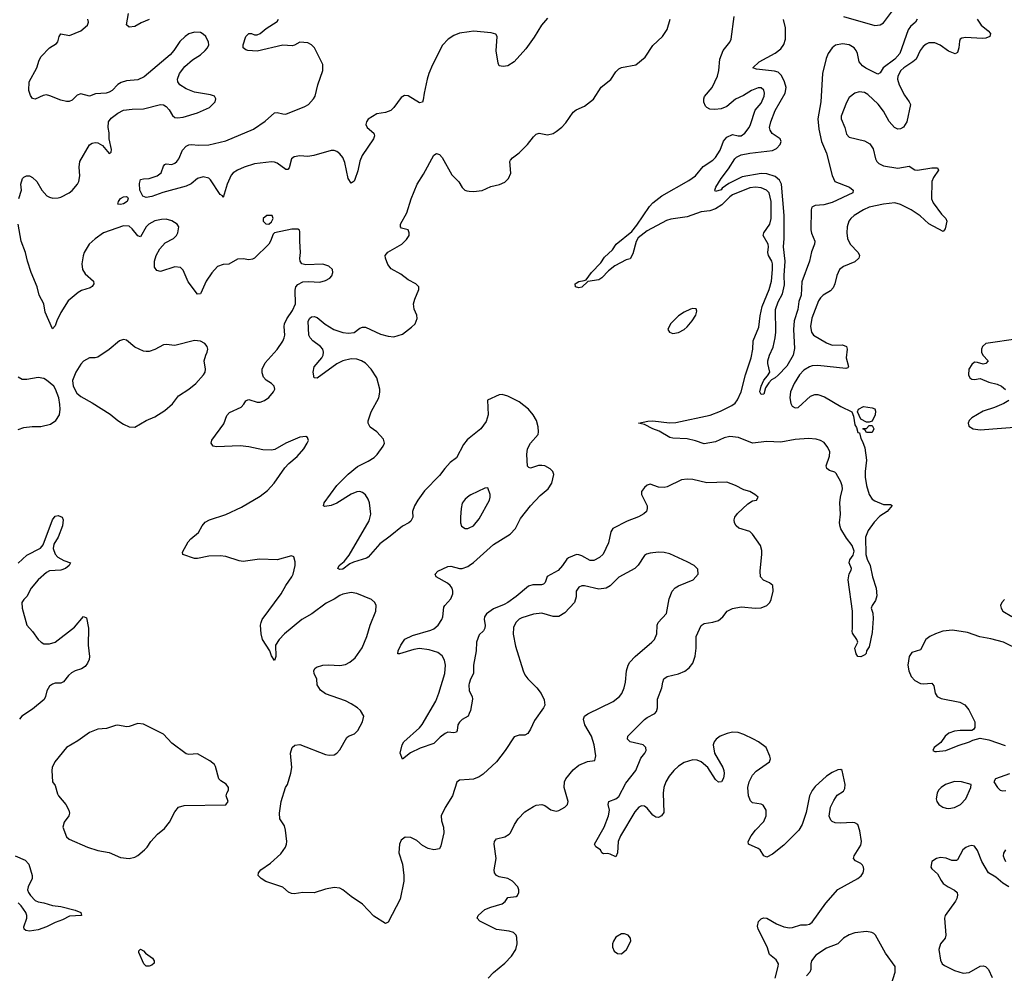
# Model space of a CAD drawing. Header units: inches. Extents: x 1449094 to 1618372, y 389908 to 534307.
# Tile 416 of 494: x 1596840 to 1603759, y 471923 to 478627. Entities that reach past the tile are written whole.
import ezdxf

# ---------------------------------------------------------------- set-up
doc = ezdxf.new("R2010")
doc.units = ezdxf.units.IN
doc.header["$MEASUREMENT"] = 0
doc.layers.add('B5497', color=7, linetype='Continuous')
doc.layers.add('B6407', color=7, linetype='Continuous')

msp = doc.modelspace()

# ---------------------------------------------------------------- linework, layer by layer
at = {"layer": 'B5497', "color": 5}
for points, elevation in [([(1597750, 478629.8), (1597694, 478606), (1597650, 478578.9), (1597610, 478574.5), (1597591.8, 478591.8), (1597604.2, 478670)], 520), ([(1596835.1, 477370), (1596852.7, 477430), (1596849, 477470), (1596861.2, 477510), (1596870, 477521), (1596889.3, 477530.7), (1596910, 477530.7), (1596930, 477519.1), (1596960.5, 477490), (1596995.8, 477430), (1597030.2, 477390.2), (1597050, 477378.7), (1597072.8, 477372.8), (1597110, 477374), (1597130, 477380.2), (1597187.3, 477410), (1597210, 477427.2), (1597246.6, 477470), (1597255.4, 477490), (1597263.1, 477530), (1597259.1, 477590), (1597263, 477630), (1597331.6, 477748.4), (1597350, 477759.1), (1597370, 477764), (1597390, 477762.8), (1597423, 477743), (1597470, 477687.7), (1597483.1, 477696.9), (1597484.7, 477715.3), (1597469.4, 477789.4), (1597469, 477831), (1597462, 477870), (1597465.1, 477910), (1597483.8, 477936.2), (1597529, 477970), (1597570, 477990.4), (1597630, 477998.4), (1597710, 478001.6), (1597830, 478030.6), (1597850, 478027.7), (1597870, 478017.3), (1597890, 477994.8), (1597913.7, 477953.7), (1597930, 477940.5), (1597950, 477936.4), (1597990, 477943.1), (1598090, 477973.4), (1598173.2, 478010), (1598214, 478050), (1598219, 478070), (1598208.7, 478090), (1598180.1, 478100.1), (1598070, 478118), (1598010, 478141.3), (1597966.6, 478170), (1597951.8, 478190), (1597949.6, 478210), (1597963.6, 478250), (1598001.4, 478298.6), (1598054.8, 478345.2), (1598110, 478380.9), (1598144.2, 478410), (1598160.5, 478430), (1598169.6, 478450), (1598167.3, 478470), (1598149.3, 478510), (1598130, 478526.6), (1598110, 478536.2), (1598070, 478540.5), (1598030, 478527.6), (1598003, 478510), (1597966, 478474), (1597923.8, 478410), (1597898.5, 478381.5), (1597714.1, 478225.9), (1597670, 478205.1), (1597590, 478196.9), (1597553.9, 478186.1), (1597529.3, 478170.7), (1597490.2, 478129.8), (1597470, 478116.9), (1597448.8, 478111.2), (1597373.4, 478106.6), (1597330.4, 478089.6), (1597270, 478106), (1597244.2, 478095.8), (1597210, 478062.7), (1597188, 478052), (1597170, 478051.8), (1597130, 478061.3), (1597053, 478093), (1597030, 478098.3), (1597004.7, 478095.3), (1596950, 478069.4), (1596930, 478072.7), (1596915.4, 478095.4), (1596904.7, 478130), (1596907.4, 478190), (1596960.4, 478290), (1596976.9, 478343.1), (1596991, 478369), (1597050.9, 478429.1), (1597099.6, 478460.4), (1597107.8, 478472.2), (1597118.3, 478510), (1597130, 478528.2), (1597190, 478517.4), (1597269.3, 478550), (1597317.6, 478590), (1597323.6, 478610), (1597318.4, 478630)], 540), ([(1600000, 478543), (1599930, 478533), (1599890, 478516.9), (1599850.2, 478489.8), (1599812.5, 478447.5), (1599742, 478310), (1599715.8, 478250), (1599704.4, 478210), (1599681.6, 478110), (1599676.7, 478063.3), (1599670, 478048.7), (1599650, 478042.7), (1599571.4, 478091.4), (1599545.5, 478094.5), (1599519.9, 478080.1), (1599468.4, 478010), (1599447.7, 477990), (1599410, 477974.3), (1599350, 477965.6), (1599290, 477929.2), (1599278, 477910), (1599273.4, 477890), (1599281.6, 477870), (1599328.2, 477830), (1599334.4, 477810), (1599326.4, 477790), (1599247.1, 477672.9), (1599230, 477632.3), (1599216.1, 477563.9), (1599195.6, 477504.4), (1599190, 477492), (1599170, 477478), (1599148.1, 477510), (1599124.2, 477624.2), (1599110, 477657.4), (1599090, 477683.5), (1599070, 477699.6), (1599050, 477707.8), (1599030, 477708), (1598908.4, 477671.6), (1598866.3, 477666.3), (1598809.7, 477669.7), (1598770, 477663.5), (1598750, 477649.5), (1598733.7, 477586.3), (1598724.9, 477575.1), (1598710, 477573.7), (1598650, 477617.8), (1598630, 477626.6), (1598610, 477628.7), (1598490, 477613.8), (1598416.9, 477590), (1598370, 477569), (1598341.3, 477550), (1598326.3, 477533.7), (1598297.5, 477470), (1598270, 477378), (1598265.2, 477390), (1598250, 477398.4), (1598182.4, 477502.4), (1598170, 477514), (1598130, 477522.5), (1598090, 477511.8), (1598046.1, 477473.9), (1598010, 477457.6), (1597846.8, 477413.2), (1597770, 477384.3), (1597730, 477376.8), (1597706.5, 477386.5), (1597685.3, 477430), (1597683.4, 477476.6), (1597690, 477503), (1597710, 477508.9), (1597750, 477511.4), (1597807, 477530), (1597834, 477550), (1597850, 477597.3), (1597860.9, 477610), (1597870, 477614.9), (1597910, 477610.4), (1597930, 477618.4), (1597944.5, 477630), (1597958.4, 477650), (1597983.5, 477710), (1598010, 477739), (1598030, 477748), (1598050, 477750.2), (1598095.2, 477744.8), (1598170, 477746.9), (1598290, 477776.3), (1598483.3, 477856.7), (1598565.1, 477914.9), (1598630, 477972.9), (1598650, 477975.2), (1598690, 477964.4), (1598710, 477964), (1598843.3, 478016.7), (1598869.1, 478030.9), (1598906, 478070), (1598916.1, 478090), (1598934.8, 478170), (1598970.6, 478270), (1598970, 478312.3), (1598912.6, 478430), (1598891.6, 478451.6), (1598864.5, 478464.5), (1598810, 478468.3), (1598772.2, 478447.8), (1598755.5, 478444.5), (1598690, 478449), (1598510, 478405.5), (1598444, 478410), (1598430, 478415.1), (1598411.8, 478430), (1598411.7, 478451.7), (1598429.8, 478510), (1598450, 478530.5), (1598470, 478530.7), (1598490, 478520.7), (1598510, 478522), (1598530, 478530.5), (1598573.4, 478566.6), (1598650, 478614.4), (1598659.7, 478630)], 520), ([(1600000, 475685.7), (1599985.7, 475674.3), (1599959.6, 475640.4), (1599910, 475547.8), (1599866.5, 475513.5), (1599827.6, 475472.4), (1599790, 475422.4), (1599684.8, 475315.2), (1599637, 475250), (1599614, 475210), (1599601.3, 475170), (1599602.4, 475130), (1599590, 475102.7), (1599574.8, 475090), (1599530, 475067.8), (1599443.6, 474996.4), (1599370, 474943.5), (1599290, 474849.6), (1599278.6, 474841.4), (1599186.5, 474813.5), (1599159.2, 474800.8), (1599110, 474765.3), (1599090, 474761.3), (1599075.1, 474770), (1599086.3, 474790), (1599120.9, 474819.1), (1599156.3, 474863.7), (1599296, 475104), (1599307.2, 475150), (1599299, 475230), (1599290, 475255.6), (1599270, 475286.3), (1599250, 475302.6), (1599230, 475309.7), (1599210, 475307.4), (1599170, 475292.1), (1599070, 475228.7), (1599030, 475211.6), (1598985.6, 475205.6), (1598975.3, 475210), (1598979.3, 475230), (1599068.5, 475351.5), (1599147.8, 475432.2), (1599215, 475485), (1599290, 475522.7), (1599331.5, 475550), (1599351.5, 475570), (1599395.1, 475630), (1599403.7, 475650), (1599398, 475678), (1599349.7, 475729.7), (1599303.7, 475763.7), (1599289.7, 475789.7), (1599288.3, 475808.3), (1599309.7, 475870), (1599364.4, 475970), (1599372.1, 476007.9), (1599370.9, 476030), (1599350, 476109.6), (1599310.7, 476170), (1599270, 476213.2), (1599243.1, 476230), (1599210, 476241.2), (1599170, 476242.4), (1599110, 476227.9), (1599070, 476207.7), (1598930, 476107.3), (1598910, 476109.4), (1598903.5, 476150), (1598910, 476186.8), (1598963.5, 476250), (1598972.9, 476270), (1598975.8, 476290), (1598970.8, 476310), (1598954.2, 476330), (1598899.8, 476370), (1598882.3, 476390), (1598873.3, 476410), (1598868.3, 476508.3), (1598878.7, 476530), (1598890, 476538.9), (1598910, 476541.5), (1598930, 476534.2), (1598987.1, 476487), (1599048.5, 476448.5), (1599110, 476429.3), (1599150, 476422.4), (1599190, 476428.9), (1599230, 476458.9), (1599250, 476466.3), (1599270, 476464.9), (1599376.7, 476416.7), (1599430, 476401.5), (1599470, 476398.3), (1599530, 476416.9), (1599594.5, 476465.5), (1599620.5, 476490), (1599634, 476526), (1599630.9, 476550), (1599612.5, 476592.5), (1599608.7, 476630), (1599616.5, 476663.5), (1599646, 476730), (1599645.2, 476750), (1599624, 476770), (1599570, 476799.5), (1599519.3, 476839.3), (1599450, 476875.1), (1599427.2, 476907.2), (1599411.1, 476950), (1599409.7, 476970), (1599427.7, 476992.3), (1599526.6, 477050), (1599558, 477082), (1599576.2, 477110), (1599578, 477130), (1599569.5, 477149.5), (1599522.4, 477162.4), (1599516, 477170), (1599516.9, 477190), (1599560.4, 477270), (1599592.3, 477367.7), (1599634.5, 477470), (1599678.4, 477541.6), (1599750, 477674.8), (1599770, 477687.3), (1599790, 477679.1), (1599810, 477659.1), (1599877.5, 477537.5), (1599927, 477487), (1599950, 477448.4), (1599968.4, 477430), (1599983.4, 477423.4), (1600000, 477421.6)], 520), ([(1600000, 473285.4), (1599930, 473281.2), (1599913.2, 473266.8), (1599881.3, 473170), (1599830, 473089.2), (1599803, 473030), (1599805.5, 472994.5), (1599817.6, 472950), (1599820.4, 472910), (1599800.5, 472819.5), (1599790, 472799), (1599750, 472792), (1599710, 472799.6), (1599670, 472820.7), (1599630, 472855.6), (1599590, 472878.4), (1599550, 472880.9), (1599521.1, 472858.9), (1599508.5, 472830), (1599505.3, 472770), (1599530.4, 472689.6), (1599540.5, 472610), (1599540.5, 472570), (1599514.6, 472445.4), (1599430, 472282), (1599410, 472274), (1599330, 472323.7), (1599250, 472409.4), (1599170, 472463.6), (1599110.9, 472510.9), (1599090, 472521.3), (1599050, 472526.3), (1598990, 472514), (1598910, 472489.7), (1598830, 472492), (1598770, 472482), (1598750, 472484.5), (1598730, 472492.7), (1598690, 472529.5), (1598570, 472569.6), (1598537.2, 472590), (1598515.3, 472610), (1598519, 472630), (1598534, 472650), (1598603.3, 472696.7), (1598675.9, 472764.1), (1598709.3, 472810), (1598715.1, 472830), (1598718, 472850), (1598709, 472930), (1598700.2, 472960.2), (1598669.2, 473010), (1598665.2, 473050), (1598678, 473130), (1598709.4, 473230), (1598722.7, 473250), (1598746, 473330), (1598752.3, 473370), (1598743.7, 473470), (1598754, 473510), (1598772.9, 473527.1), (1598810, 473530.6), (1598990, 473462), (1599015.9, 473455.9), (1599050, 473458), (1599070, 473470.5), (1599090, 473493), (1599139.5, 473580.5), (1599149.8, 473590.2), (1599192.4, 473607.6), (1599216.9, 473630), (1599249.6, 473690), (1599258.4, 473730), (1599235.6, 473770), (1599213.3, 473790), (1599170, 473818.5), (1599130, 473838), (1598990, 473888.4), (1598954.1, 473914.1), (1598931.5, 473950), (1598927.6, 473990), (1598909.6, 474030), (1598907.8, 474050), (1598914.9, 474065.1), (1598925.4, 474074.6), (1598970, 474090.3), (1599010, 474092.9), (1599090, 474087.2), (1599130, 474093.8), (1599160.5, 474110), (1599198.9, 474141.1), (1599247.7, 474212.3), (1599279.8, 474290), (1599302.7, 474370), (1599342.9, 474470), (1599346, 474510), (1599336, 474530), (1599313.2, 474550), (1599210, 474594), (1599170, 474600.5), (1599110, 474588.6), (1599090, 474579.8), (1599050, 474552.9), (1598993.9, 474526.1), (1598894, 474450), (1598824.2, 474410), (1598701.7, 474310), (1598664.9, 474270), (1598638, 474230), (1598640.5, 474150), (1598630, 474122), (1598610, 474155.3), (1598598.7, 474190), (1598546.6, 474270), (1598537.4, 474310), (1598533.7, 474370), (1598536.9, 474390), (1598544.7, 474410), (1598676.9, 474590), (1598709.7, 474650.3), (1598753.6, 474710), (1598762.9, 474730), (1598775.1, 474790), (1598775.5, 474815.5), (1598768, 474850), (1598750, 474857.2), (1598650, 474829.6), (1598525.8, 474834.1), (1598410, 474817.3), (1598382, 474822), (1598290, 474852.6), (1598250, 474858.4), (1598170, 474856), (1598090, 474839.5), (1598070, 474839.6), (1597987.6, 474867.6), (1597984.8, 474884.8), (1598023.5, 474956.5), (1598042, 474978), (1598097.2, 475022.8), (1598122, 475070), (1598144.9, 475095.1), (1598173.2, 475110), (1598290, 475149.1), (1598398.7, 475201.3), (1598530, 475276.4), (1598582.9, 475317.1), (1598629.6, 475370), (1598703.6, 475476.4), (1598732, 475508), (1598790, 475555.5), (1598836.2, 475610), (1598860.9, 475650), (1598869, 475670), (1598862, 475690), (1598850, 475697.2), (1598810, 475692.7), (1598711.3, 475650), (1598633.7, 475606.3), (1598610, 475600.7), (1598550, 475602.4), (1598450, 475625.4), (1598390, 475632.4), (1598223.8, 475623.8), (1598199, 475630), (1598186, 475650), (1598189.6, 475670.4), (1598274.5, 475785.5), (1598295.9, 475844.1), (1598314.9, 475865.1), (1598395.8, 475904.2), (1598415.8, 475924.2), (1598430, 475946.8), (1598444.5, 475955.5), (1598450, 475957.3), (1598510, 475938.7), (1598530, 475939.5), (1598561.2, 475950), (1598590, 475970.5), (1598624.5, 476010), (1598632.3, 476030), (1598629.3, 476050), (1598609.2, 476070), (1598573, 476093), (1598554.5, 476114.5), (1598544, 476144), (1598544, 476170), (1598565.1, 476214.9), (1598650, 476308.4), (1598690, 476368), (1598699.7, 476390), (1598704.4, 476410), (1598698, 476470), (1598700.4, 476490), (1598716.8, 476523.2), (1598757.3, 476582.7), (1598778, 476630), (1598775.3, 476724.7), (1598782, 476750), (1598794.7, 476765.3), (1598830, 476784.4), (1598870, 476786.7), (1598950, 476781.3), (1598990, 476792.7), (1599019.3, 476810), (1599033.9, 476826.1), (1599040.7, 476850), (1599039.3, 476870), (1599013.4, 476893.4), (1598970, 476909.6), (1598850, 476903.7), (1598824, 476910), (1598812.3, 476930), (1598809.6, 476949.6), (1598814.7, 476990), (1598808.2, 477070), (1598810, 477138), (1598806.8, 477146.8), (1598795.6, 477155.6), (1598753.8, 477153.8), (1598630, 477129), (1598621.1, 477118.9), (1598603.8, 477070), (1598591.4, 477048.6), (1598490, 476951.8), (1598475.6, 476944.4), (1598450, 476939.7), (1598410, 476946.6), (1598370, 476943.6), (1598310, 476909.5), (1598270, 476907), (1598230, 476892), (1598190, 476847), (1598151.7, 476790), (1598114.4, 476705.6), (1598110, 476699.5), (1598090, 476697), (1598025.3, 476785.3), (1597990, 476866.6), (1597970, 476884.5), (1597930, 476889.5), (1597830, 476856), (1597804.8, 476864.8), (1597787.9, 476887.9), (1597788.2, 476930), (1597800.4, 476970), (1597824.7, 477015.3), (1597862.3, 477057.7), (1597922, 477090), (1597942, 477110), (1597952, 477130), (1597957.5, 477157.5), (1597958, 477170), (1597946, 477190), (1597910, 477213), (1597870, 477224.2), (1597837.3, 477222.7), (1597790, 477213), (1597747.8, 477190), (1597730.3, 477170), (1597690, 477101.3), (1597670, 477108.2), (1597630, 477158), (1597610, 477175.4), (1597570, 477178.5), (1597430, 477128), (1597370, 477086.6), (1597328.9, 477050), (1597294.6, 476990), (1597286.2, 476966.2), (1597277.1, 476910), (1597281.6, 476870), (1597299.9, 476839.9), (1597358, 476790), (1597361.6, 476770), (1597348.7, 476751.3), (1597336.7, 476743.3), (1597275.8, 476724.2), (1597250.4, 476709.6), (1597180.5, 476650), (1597130, 476569.4), (1597101.7, 476510), (1597090, 476474), (1597070, 476454), (1597020.5, 476570), (1597009.6, 476630), (1596976.3, 476690), (1596962.4, 476750), (1596921.3, 476850), (1596895.6, 476930), (1596882, 476990), (1596852, 477070), (1596829.6, 477190)], 540), ([(1596830, 475745.5), (1596870, 475759.3), (1596928.1, 475768.1), (1596990, 475766.4), (1597057, 475783), (1597094, 475810), (1597119.6, 475850), (1597125.1, 475890), (1597122.9, 475922.9), (1597116, 475970), (1597092.7, 476030), (1597079.3, 476050), (1597030, 476094), (1597010, 476105.6), (1596971.1, 476111.1), (1596890, 476098), (1596857.2, 476097.2), (1596830, 476115.3)], 560), ([(1600000, 475278.8), (1599970, 475257.2), (1599950, 475228), (1599942, 475190), (1599939.1, 475130), (1599939.1, 475090), (1599946, 475066), (1599970, 475050.7), (1599990, 475050.6), (1600000, 475054.9)], 540), ([(1596830, 474807.4), (1596890, 474861.6), (1596987, 474913), (1597004.5, 474935.5), (1597070, 475111), (1597090, 475136), (1597110, 475141), (1597138, 475130), (1597146.8, 475110), (1597141.6, 475070), (1597110.3, 474990), (1597080.7, 474939.3), (1597076.4, 474910), (1597090.4, 474870), (1597108, 474848), (1597150, 474826.4), (1597198, 474810), (1597187.3, 474790), (1597162.8, 474770), (1597130, 474756.9), (1597050, 474752.3), (1597030, 474740.9), (1596970, 474689.5), (1596920.4, 474630), (1596890, 474572.7), (1596868.7, 474551.3), (1596856.3, 474530), (1596858, 474490), (1596890.8, 474370), (1596930, 474326), (1596970.5, 474270), (1596990.6, 474250), (1597010, 474240.3), (1597050, 474239.1), (1597090, 474250.3), (1597224.5, 474355.5), (1597290, 474430.8), (1597310, 474422), (1597324.9, 474350), (1597321.6, 474230), (1597330.5, 474150), (1597328.2, 474130), (1597316.7, 474103.3), (1597299.5, 474080.5), (1597275.6, 474064.4), (1597230, 474049.5), (1597204.4, 474035.6), (1597183.4, 474016.6), (1597148.7, 473971.3), (1597130, 473963.6), (1597090, 473962), (1597070, 473955.8), (1597050, 473942), (1597030.4, 473910), (1597021.3, 473870), (1597011.3, 473848.7), (1596930, 473779.7), (1596855.5, 473730), (1596839.3, 473710)], 540), ([(1600000, 473748.8), (1599992.4, 473730), (1599950, 473706.3), (1599930.2, 473689.8), (1599920.3, 473670), (1599915.3, 473630), (1599910, 473619.5), (1599890, 473614), (1599850, 473617.7), (1599830.7, 473610), (1599795.8, 473584.2), (1599750, 473538.4), (1599653.7, 473506.3), (1599586.9, 473473.1), (1599530, 473429.2), (1599513.2, 473470), (1599527, 473530), (1599540.9, 473550), (1599650, 473648.5), (1599668, 473672), (1599764, 473836), (1599786.9, 473893.1), (1599828.7, 474030), (1599832.8, 474090), (1599825.4, 474125.4), (1599810, 474155.4), (1599778.4, 474178.4), (1599716.8, 474196.8), (1599650, 474205.9), (1599610, 474199.1), (1599510, 474168.2), (1599498, 474170), (1599500.7, 474190), (1599518.7, 474230), (1599547.3, 474272.7), (1599601.1, 474298.9), (1599730, 474334.4), (1599750, 474343.9), (1599781.7, 474370), (1599807.7, 474410), (1599815, 474430), (1599822, 474498), (1599828, 474510), (1599870, 474554.9), (1599883.5, 474590), (1599884.8, 474610), (1599879.3, 474630), (1599866.2, 474650), (1599846.7, 474666.7), (1599767.8, 474710), (1599760.7, 474730), (1599779.3, 474750), (1599850, 474783.6), (1599870, 474785.2), (1599930, 474768), (1599950, 474768.1), (1599990, 474783.2), (1600000, 474790.5)], 520), ([(1600000, 473960.4), (1599996.9, 473950), (1599999.5, 473910), (1600000, 473909.1)], 520), ([(1596808.3, 472748.3), (1596878, 472718), (1596903.6, 472690), (1596927.6, 472610), (1596927.6, 472590), (1596899.6, 472530), (1596896.1, 472510), (1596901.8, 472490), (1596915.3, 472470), (1596950, 472434.6), (1596970, 472424.7), (1597010, 472418.5), (1597070, 472399.6), (1597130, 472391.8), (1597230, 472367.7), (1597271, 472350), (1597274, 472330), (1597190, 472323.9), (1597141.2, 472298.8), (1597090, 472281.3), (1597030, 472249.7), (1596970, 472229.7), (1596910, 472219.6), (1596883.9, 472223.9), (1596872.5, 472232.5), (1596869.4, 472250), (1596889.7, 472310.3), (1596891, 472330), (1596882.8, 472350), (1596850, 472398), (1596830, 472417.5)], 540)]:
    msp.add_lwpolyline(points, dxfattribs=dict(at, elevation=elevation))
for points, elevation in [([(1597550, 477327.3), (1597529.2, 477330), (1597534.5, 477350), (1597549.7, 477370), (1597570, 477382), (1597590, 477384.9), (1597598.7, 477378.7), (1597603, 477370), (1597596.4, 477350), (1597570, 477332)], 520), ([(1598614, 477250), (1598578, 477250), (1598551, 477230), (1598551.3, 477210), (1598570, 477191.3), (1598590, 477191), (1598610, 477206), (1598622.7, 477230)], 540), ([(1597570, 476379.5), (1597542.8, 476370), (1597470, 476309.3), (1597390, 476254), (1597370.6, 476249.4), (1597330, 476249.5), (1597290, 476227), (1597270, 476206.6), (1597234, 476150), (1597212.7, 476090), (1597217.1, 476050), (1597242.3, 476002.3), (1597270, 475978), (1597350, 475934.9), (1597475.3, 475855.2), (1597530.7, 475810), (1597570, 475784.4), (1597610, 475765.5), (1597650, 475762), (1597729.2, 475810), (1597790, 475835.3), (1597859.8, 475880.2), (1597913.8, 475926.2), (1597957, 475983), (1598030, 476029), (1598077.7, 476070), (1598133, 476130), (1598144.2, 476150), (1598146, 476170), (1598136.3, 476230), (1598147.8, 476270), (1598158.4, 476290), (1598161.6, 476310), (1598157, 476330), (1598140.9, 476350), (1598110, 476366.3), (1598070, 476372.6), (1597930, 476335.8), (1597870, 476343.6), (1597850, 476341.6), (1597790, 476309.7), (1597750, 476295.6), (1597730, 476294), (1597710, 476297), (1597650, 476325.1), (1597590, 476374.5)], 560), ([(1597670, 473679.3), (1597610, 473658), (1597590, 473657), (1597530, 473667.3), (1597514.6, 473665.4), (1597450, 473644.5), (1597390, 473638.4), (1597330, 473616.2), (1597250, 473557.6), (1597170, 473511.6), (1597088.5, 473410), (1597069, 473371), (1597065.3, 473350), (1597070.4, 473270), (1597090, 473242.8), (1597105.7, 473185.7), (1597113.1, 473170), (1597164.4, 473110), (1597186.8, 473070), (1597190.8, 473050), (1597186.8, 473030), (1597153.7, 472986.3), (1597142.8, 472950), (1597170, 472882), (1597187.1, 472867.1), (1597318, 472810), (1597390, 472786.4), (1597470, 472773.4), (1597550, 472738), (1597609.5, 472730.5), (1597650, 472740.5), (1597670, 472750.4), (1597718.4, 472790), (1597737, 472810), (1597760.9, 472850), (1597810, 472900.5), (1597858.3, 472941.7), (1597893.9, 472986.1), (1597930, 473057.3), (1597957.2, 473090), (1597996.3, 473103.7), (1598290, 473107.7), (1598305.3, 473130), (1598292, 473170), (1598296.1, 473190), (1598308.8, 473210), (1598307.9, 473230), (1598292.1, 473252.1), (1598255, 473275.1), (1598239.6, 473290), (1598217.2, 473377.2), (1598209.3, 473390), (1598175.8, 473415.8), (1598090, 473465.2), (1598030, 473461.2), (1598010, 473465.2), (1597910, 473541.6), (1597850, 473603.6), (1597710, 473674)], 560), ([(1597750, 471972.7), (1597730, 471973.2), (1597713.2, 471990), (1597677.2, 472070), (1597678, 472082), (1597686, 472090), (1597690, 472092), (1597710, 472081), (1597723.8, 472063.8), (1597773, 472030), (1597784.9, 472010), (1597786.4, 471993.6), (1597770, 471979.3)], 540)]:
    msp.add_lwpolyline(points, close=True, dxfattribs=dict(at, elevation=elevation))
at = {"layer": 'B6407', "color": 5}
for points, elevation in [([(1603567.4, 478630), (1603595.8, 478590), (1603645.5, 478550), (1603662, 478530), (1603657.3, 478510), (1603630, 478498.3), (1603604.8, 478495.2), (1603490, 478503.1), (1603461.5, 478498.5), (1603449, 478491), (1603443.8, 478476.2), (1603439, 478430), (1603430, 478396), (1603412.8, 478387.2), (1603366.6, 478406.6), (1603308.4, 478448.4), (1603270, 478464.1), (1603230, 478465.1), (1603210, 478456), (1603190, 478439.7), (1603167.2, 478410), (1603140.7, 478350), (1603117.6, 478330), (1603054, 478290), (1603032, 478270), (1603010.1, 478230), (1603008.4, 478208.4), (1603020.2, 478170), (1603057.1, 478097.1), (1603091.7, 478050), (1603099.6, 478030), (1603073.4, 477910), (1603050, 477872.3), (1603030, 477859.5), (1603010, 477857), (1602986.6, 477870), (1602950, 477911.8), (1602910, 477983.5), (1602872.5, 478032.5), (1602800.9, 478100.9), (1602776.3, 478116.3), (1602738.9, 478121.1), (1602708, 478112), (1602670, 478079.6), (1602650, 478046), (1602613.4, 477950), (1602612, 477930), (1602638, 477870), (1602650, 477822.8), (1602670, 477802.4), (1602775.8, 477775.8), (1602814.4, 477754.4), (1602838.9, 477718.9), (1602854.9, 477650), (1602863, 477630), (1602876.5, 477616.5), (1602910, 477601.1), (1603010, 477582.7), (1603090, 477598.4), (1603130, 477570.7), (1603148.7, 477568.7), (1603250, 477585.7), (1603290, 477586.8), (1603297.6, 477570), (1603261.7, 477518.3), (1603250.2, 477490), (1603248.6, 477368.6), (1603258.7, 477338.7), (1603319, 477259), (1603348, 477230), (1603356.3, 477210), (1603344, 477156), (1603330, 477139), (1603230, 477191.6), (1603167.7, 477247.7), (1603104.7, 477290), (1603030, 477329.2), (1602990, 477340.2), (1602910.6, 477330.6), (1602810.8, 477309.2), (1602770, 477289.8), (1602705.3, 477250), (1602681.1, 477230), (1602666.3, 477210), (1602654.9, 477170), (1602653.2, 477130), (1602657.8, 477090), (1602675.5, 477050), (1602732.8, 476990), (1602741.5, 476970), (1602736.5, 476950), (1602710, 476924.5), (1602628.5, 476891.5), (1602602, 476870), (1602582.6, 476830), (1602568.8, 476770), (1602556.7, 476743.3), (1602537.8, 476722.2), (1602486, 476690), (1602467.7, 476672.3), (1602453.4, 476650), (1602406.4, 476530), (1602398, 476470), (1602405.5, 476430), (1602419.5, 476410), (1602510, 476354.9), (1602550, 476340.2), (1602622.6, 476342.6), (1602650.3, 476330), (1602656.1, 476310), (1602648.4, 476250), (1602664.9, 476190), (1602659.4, 476180.6), (1602645.7, 476174.3), (1602450, 476196.5), (1602410, 476194), (1602390, 476187.4), (1602350, 476163.1), (1602319.3, 476130), (1602282, 476070), (1602257.2, 476010), (1602252.4, 475970), (1602259.6, 475930), (1602269.4, 475909.4), (1602290, 475898.5), (1602310, 475900.7), (1602398.5, 475981.5), (1602427.7, 475992.3), (1602450, 475992.8), (1602496.6, 475976.6), (1602610, 475908.4), (1602688, 475870), (1602699.3, 475839.3), (1602710, 475778), (1602721.4, 475761.4), (1602730, 475726), (1602742, 475722), (1602750, 475682), (1602762.5, 475662.5), (1602778.5, 475618.5), (1602791.9, 475530), (1602780.8, 475450), (1602780.9, 475410), (1602790, 475353.4), (1602810, 475290.4), (1602830, 475255.3), (1602850, 475244), (1602910, 475219.2), (1602959.6, 475219.6), (1602971.8, 475211.8), (1602936.5, 475170), (1602883.8, 475136.2), (1602844.7, 475095.3), (1602802.8, 475037.2), (1602783.2, 474990), (1602786.7, 474866.7), (1602794.9, 474834.9), (1602816, 474790), (1602833.6, 474710), (1602859.7, 474630), (1602863.4, 474576.6), (1602855.1, 474544.9), (1602830.8, 474510), (1602824.7, 474490), (1602835.3, 474455.3), (1602838.5, 474418.5), (1602830, 474318), (1602810, 474219), (1602790.8, 474190), (1602787.9, 474172.1), (1602778.8, 474161.2), (1602750, 474147), (1602730, 474149.4), (1602717.6, 474170), (1602709, 474210), (1602729, 474250), (1602722, 474270), (1602693.6, 474313.6), (1602689.4, 474329.4), (1602692.7, 474347.3), (1602691.5, 474470), (1602662.4, 474690), (1602668.6, 474731.4), (1602683.7, 474756.3), (1602684.5, 474770), (1602669.6, 474810), (1602673.5, 474830), (1602697.4, 474862.6), (1602704.4, 474890), (1602690.5, 474930.5), (1602650, 474982.9), (1602610, 475048.4), (1602604.8, 475064.8), (1602602.1, 475090), (1602607.4, 475150), (1602602.9, 475230), (1602607.3, 475270), (1602621.7, 475330), (1602620.2, 475350), (1602610, 475378.7), (1602577.4, 475437.4), (1602567.3, 475447.3), (1602530, 475458.7), (1602511.5, 475471.5), (1602508.3, 475490), (1602530, 475558), (1602532.6, 475590), (1602520.1, 475620.1), (1602493.7, 475653.7), (1602468.4, 475668.5), (1602437.8, 475677.8), (1602382.6, 475682.6), (1602290, 475676.4), (1602190, 475657.7), (1602090, 475662.4), (1601990, 475650.9), (1601890.4, 475690.4), (1601830, 475696), (1601790, 475687.4), (1601730, 475660.5), (1601650, 475645.8), (1601590, 475667.1), (1601530, 475680.3), (1601430, 475684.7), (1601410, 475690.3), (1601334.4, 475734.4), (1601288.8, 475750), (1601230, 475781.7), (1601189.2, 475790), (1601255.3, 475804.7), (1601290, 475807.3), (1601406.4, 475793.6), (1601450, 475795.1), (1601692.1, 475847.9), (1601765, 475875), (1601845.4, 475914.6), (1601868, 475932), (1601885, 475955), (1601910, 476010.3), (1601939.6, 476130), (1601981.3, 476250), (1601991.3, 476310), (1601993.6, 476370), (1602034.3, 476465.7), (1602044.3, 476544.3), (1602058.4, 476610), (1602108.1, 476730), (1602122.7, 476790), (1602131.4, 476870), (1602130.8, 476910.8), (1602126.4, 476930), (1602103.2, 476970), (1602096.8, 476990), (1602101.6, 477030), (1602099.5, 477050), (1602065, 477110), (1602068.9, 477130), (1602111.1, 477190), (1602121, 477230), (1602121, 477350), (1602106.3, 477410), (1602088.3, 477430), (1602050, 477444.7), (1602010, 477449.9), (1601970, 477444.2), (1601850, 477396.7), (1601830, 477382.1), (1601774.7, 477325.3), (1601730, 477297.6), (1601690, 477284.6), (1601630, 477275.9), (1601530, 477241.6), (1601416, 477224), (1601385.1, 477214.9), (1601250, 477142), (1601187.4, 477092.6), (1601172.2, 477067.8), (1601150, 476982), (1601130, 476946.4), (1601101.7, 476938.3), (1601023.6, 476896.4), (1600978, 476862), (1600930, 476812), (1600910, 476797.6), (1600833.7, 476786.3), (1600790, 476747.1), (1600770, 476742.4), (1600746.6, 476750), (1600744.5, 476770), (1600750, 476775.5), (1600770, 476787.7), (1600806.8, 476793.2), (1600820.4, 476799.6), (1600858.4, 476850), (1600923.1, 476916.9), (1600950, 476958), (1601005.6, 477010), (1601031.3, 477050), (1601142.3, 477137.7), (1601177.8, 477182.2), (1601265.8, 477314.2), (1601290, 477340.2), (1601353.3, 477390), (1601542.6, 477497.4), (1601589.9, 477530.1), (1601643.9, 477596.1), (1601710, 477639.2), (1601730, 477659.1), (1601761.8, 477710), (1601786.1, 477773.9), (1601810, 477801.7), (1601850, 477820.9), (1601890, 477811.6), (1601910, 477811.6), (1601936.9, 477830), (1601967.2, 477870), (1601976.8, 477890), (1602008.8, 477991.2), (1602050, 478040.5), (1602070.9, 478090), (1602074.7, 478110), (1602070, 478132), (1602050, 478147.6), (1602030, 478148), (1601982, 478130), (1601926.2, 478093.8), (1601870, 478068.9), (1601810, 478016.2), (1601770, 477999.8), (1601724.6, 477995.4), (1601690, 477999), (1601669.2, 478009.2), (1601659.7, 478019.7), (1601648.3, 478048.3), (1601647.1, 478070), (1601652.6, 478087.4), (1601707, 478150), (1601742.9, 478230), (1601753.5, 478270), (1601761.4, 478350), (1601784.8, 478410), (1601829.9, 478470.1), (1601838.9, 478490), (1601860.7, 478650)], 480), ([(1602630.2, 478650), (1602850, 478585.9), (1602887.6, 478592.4), (1602910, 478606.3), (1602974.6, 478690)], 460), ([(1600550, 478637.4), (1600506.7, 478590), (1600456.3, 478503.7), (1600397.2, 478422.8), (1600314, 478330), (1600270, 478303.7), (1600238, 478298), (1600210, 478302), (1600202.5, 478322.5), (1600188.9, 478408.9), (1600194.7, 478510), (1600185.6, 478525.6), (1600154.5, 478534.5), (1600030, 478547.3), (1600000, 478543)], 520), ([(1600000, 477421.6), (1600030, 477418.5), (1600090, 477427.1), (1600150, 477454.9), (1600212.3, 477467.7), (1600250, 477484.4), (1600276.2, 477510), (1600291.2, 477548.8), (1600285.6, 477630), (1600290, 477638.8), (1600304, 477656), (1600350, 477692.4), (1600409.6, 477750), (1600450, 477803.8), (1600470, 477822.4), (1600490, 477830.4), (1600550, 477818.7), (1600588.3, 477828.3), (1600610, 477840.3), (1600649, 477871), (1600678.5, 477901.5), (1600730, 477978.4), (1600750, 477993.1), (1600810, 478018.9), (1600871.5, 478068.5), (1600926.4, 478153.6), (1600994.1, 478205.9), (1601030, 478261.6), (1601050, 478282.4), (1601070, 478290.4), (1601170, 478310.5), (1601236.3, 478363.7), (1601290, 478444.9), (1601356.9, 478510), (1601390, 478559.1), (1601411.2, 478630)], 520), ([(1603147.2, 478630), (1603134.9, 478610), (1603100.9, 478579.1), (1603084.1, 478555.9), (1603024.1, 478390), (1602990.1, 478350), (1602908.4, 478290), (1602886.5, 478253.5), (1602870, 478245.3), (1602785.5, 478285.5), (1602762.1, 478302.1), (1602739.9, 478330), (1602727.7, 478390), (1602719.4, 478410), (1602703.7, 478430), (1602670, 478451.4), (1602622.7, 478457.3), (1602572.5, 478447.5), (1602548.6, 478430), (1602521.2, 478390), (1602506.4, 478353.6), (1602482.2, 478250), (1602471.1, 478048.9), (1602449.7, 477930.3), (1602456.7, 477856.7), (1602473.9, 477770), (1602509.5, 477690), (1602550, 477531.3), (1602568, 477490), (1602670.4, 477450), (1602697.3, 477430), (1602696, 477410), (1602550, 477341.2), (1602490, 477325.5), (1602430, 477322), (1602407.1, 477310), (1602401.8, 477290), (1602400.6, 477150), (1602405.4, 477125.4), (1602428.5, 477070), (1602425.3, 477050), (1602404.1, 476995.9), (1602390, 476929.4), (1602336.5, 476783.5), (1602331.9, 476690), (1602314.5, 476645.5), (1602307.4, 476590), (1602282.5, 476510), (1602278.3, 476450), (1602284.9, 476315.1), (1602274.9, 476270), (1602230, 476191.6), (1602170, 476128.3), (1602150, 476109.8), (1602123.8, 476096.2), (1602104.8, 476075.2), (1602080.9, 476039.1), (1602070, 475995.3), (1602050, 475993.2), (1602041.6, 476010), (1602050, 476050.8), (1602070, 476094), (1602096.3, 476123.7), (1602112.3, 476150), (1602098.7, 476210), (1602098.3, 476230), (1602109.8, 476270), (1602134.7, 476325.3), (1602149.9, 476390), (1602154.2, 476430), (1602152.2, 476590), (1602170, 476644.4), (1602199.6, 476700.4), (1602215.5, 476764.5), (1602212.5, 476830), (1602219.3, 476930), (1602207.4, 477030), (1602211.7, 477090), (1602211.4, 477250), (1602193.8, 477470), (1602180.4, 477500.3), (1602150, 477524.6), (1602090, 477543.4), (1602050, 477546.3), (1601917.1, 477522.9), (1601824.2, 477475.8), (1601777.6, 477442.4), (1601770, 477431.8), (1601730, 477419), (1601724.5, 477430), (1601732.3, 477450), (1601769.8, 477510), (1601820.9, 477579.1), (1601864.9, 477650), (1601878.1, 477661.9), (1601910, 477676.6), (1601970, 477690.1), (1602130, 477707.5), (1602158.6, 477721.4), (1602185.3, 477750), (1602191.5, 477770), (1602183.5, 477790), (1602128, 477828), (1602114.3, 477850), (1602109.9, 477870), (1602119.3, 477910), (1602149, 477990), (1602218.6, 478110), (1602226.1, 478150), (1602215.8, 478190), (1602194.3, 478234.3), (1602170, 478257.4), (1602145.5, 478265.5), (1602019.1, 478279.1), (1601992, 478290), (1602035.9, 478330), (1602150, 478390.9), (1602190, 478422.6), (1602210, 478453.4), (1602221.1, 478490), (1602221.2, 478570), (1602208.6, 478628.6)], 460), ([(1603857.1, 476382.9), (1603630, 476352), (1603605.8, 476330), (1603598.8, 476310), (1603598.2, 476290), (1603607.8, 476267.8), (1603644.9, 476230), (1603628.6, 476211.4), (1603610, 476205.4), (1603570, 476218.3), (1603550, 476219.7), (1603530, 476203.7), (1603510.4, 476170), (1603507, 476130), (1603518, 476110), (1603530, 476100.4), (1603550, 476098.7), (1603590, 476104.6), (1603650, 476079.2), (1603710, 476064), (1603740.5, 476050), (1603767.4, 476027.4)], 520), ([(1600000, 474790.5), (1600030, 474812.3), (1600170, 474938.2), (1600286, 475010), (1600324.2, 475050), (1600360.6, 475119.4), (1600429.7, 475210), (1600497.5, 475282.6), (1600553, 475330), (1600579.7, 475370), (1600594.7, 475430), (1600587.6, 475450), (1600567.3, 475470), (1600530, 475489.8), (1600510, 475493.5), (1600486.4, 475493.6), (1600430, 475475.1), (1600418.4, 475478.4), (1600408.6, 475488.6), (1600404.8, 475570), (1600409, 475611), (1600429.1, 475650.9), (1600483, 475710), (1600486.6, 475730), (1600484.2, 475764.2), (1600471.3, 475810), (1600448.8, 475848.8), (1600416.9, 475890), (1600350, 475939.7), (1600270, 475980.7), (1600231.5, 475991.5), (1600210, 475989.5), (1600127.1, 475952.9), (1600132.2, 475850), (1600118.3, 475801.7), (1600080.5, 475750), (1600000, 475685.7)], 520), ([(1603790.3, 475950), (1603755.3, 475930), (1603690, 475899.8), (1603610, 475875.1), (1603531.4, 475828.6), (1603512.7, 475810), (1603504.9, 475790), (1603510.4, 475770), (1603540.7, 475750), (1603590, 475744.2), (1603890, 475766.5)], 520), ([(1602150, 471888), (1602171.2, 471970), (1602171.6, 471990), (1602157.1, 472017.1), (1602110, 472056), (1602093.3, 472110), (1602030, 472233.2), (1602024.7, 472255.2), (1602032.8, 472287.2), (1602050, 472304.9), (1602067.3, 472312.7), (1602089.4, 472310.6), (1602158.8, 472270), (1602210, 472250.4), (1602250, 472243.1), (1602270, 472244.4), (1602330, 472263.7), (1602370, 472263.7), (1602390, 472268.8), (1602410, 472283.1), (1602504.5, 472415.5), (1602588.6, 472511.4), (1602730.4, 472589.6), (1602752.7, 472607.3), (1602767.9, 472630), (1602772.4, 472652.4), (1602769.8, 472670), (1602762.3, 472682.3), (1602750, 472695.1), (1602712.9, 472712.9), (1602699.5, 472730), (1602703.6, 472750), (1602750, 472824.9), (1602755.3, 472850), (1602744.7, 472924.7), (1602730, 472969.4), (1602710, 472980.4), (1602690, 472983.5), (1602610, 472978.2), (1602570, 472981.7), (1602549.8, 472989.8), (1602540.1, 473000.1), (1602528.3, 473028.3), (1602537.4, 473090), (1602561.1, 473138.9), (1602585.2, 473174.8), (1602630, 473204.4), (1602638.2, 473221.8), (1602641.3, 473250), (1602619.3, 473350), (1602610, 473356.2), (1602590, 473353.3), (1602550, 473335.8), (1602510, 473309.7), (1602430, 473235.3), (1602410, 473208.2), (1602391.1, 473170), (1602366.7, 473053.3), (1602338.3, 472970), (1602316.5, 472930), (1602210, 472823.1), (1602130, 472761.3), (1602090, 472739.5), (1602070, 472749.3), (1602042.9, 472790), (1602030, 472801.6), (1601961.2, 472830), (1601959.5, 472850), (1601979.6, 472890), (1602009.8, 472930.2), (1602069.8, 472990.2), (1602086.6, 473030), (1602086.9, 473050), (1602085.1, 473070), (1602064.4, 473104.4), (1602050, 473113), (1601990, 473120.7), (1601975.4, 473135.4), (1601962.6, 473170), (1601956.9, 473230), (1601965.4, 473270), (1601990, 473316.3), (1602015.8, 473344.2), (1602109.2, 473410), (1602117.2, 473430), (1602112.7, 473450), (1602085.2, 473510), (1602032.7, 473550), (1601997, 473570), (1601930, 473603.1), (1601890, 473616.8), (1601850, 473618.2), (1601810.7, 473610), (1601763.1, 473590), (1601733.4, 473570), (1601719.6, 473550), (1601713.6, 473530), (1601723.8, 473470), (1601782.3, 473370), (1601788.9, 473350), (1601791.3, 473328.7), (1601785.5, 473294.5), (1601771.7, 473268.3), (1601750, 473267.6), (1601730, 473284.5), (1601676.4, 473370), (1601630, 473410.6), (1601602.1, 473422.1), (1601570, 473424.3), (1601510, 473404.1), (1601470, 473379.5), (1601436.8, 473350), (1601405.3, 473310), (1601381.2, 473270), (1601367.1, 473230), (1601361.4, 473190), (1601367.2, 473052.8), (1601350.4, 473029.7), (1601330, 473017.6), (1601310, 473020.4), (1601290, 473034.2), (1601250, 473084.8), (1601230, 473099.2), (1601210, 473100.3), (1601190, 473090.8), (1601162.3, 473057.7), (1601062, 472890), (1601046.5, 472850), (1601041.7, 472770), (1601030, 472740.9), (1600990, 472761.1), (1600970, 472765.7), (1600943.9, 472763.9), (1600930, 472769), (1600921.2, 472790), (1600890, 472813.2), (1600879.5, 472830), (1600948.5, 472951.5), (1600978.2, 473030), (1600986, 473070), (1600975.1, 473110), (1600980.7, 473130), (1601030, 473149.1), (1601050, 473166.5), (1601099.1, 473260.9), (1601170.8, 473350), (1601205.6, 473434.4), (1601232.6, 473470), (1601242, 473490), (1601239.7, 473510), (1601220.9, 473530), (1601129.4, 473550), (1601112, 473570), (1601114.5, 473590), (1601230, 473706.4), (1601250, 473722.4), (1601304, 473750), (1601315.9, 473764.1), (1601322, 473790), (1601321.3, 473850), (1601353, 473930), (1601358.7, 473970), (1601367.3, 473992.7), (1601389.8, 474010.2), (1601470, 474028.7), (1601513.7, 474046.3), (1601543.7, 474070), (1601570, 474102.8), (1601586.2, 474153.8), (1601593.3, 474210), (1601594.7, 474290), (1601630, 474368), (1601650, 474383.1), (1601710, 474392), (1601750, 474404.4), (1601781.6, 474430), (1601811.8, 474468.2), (1601850, 474488.9), (1601910, 474499.5), (1602010, 474490.3), (1602050, 474492.9), (1602090.6, 474509.4), (1602111.1, 474530), (1602121.7, 474550), (1602135.4, 474610), (1602131.6, 474650), (1602108.3, 474668.3), (1602066.5, 474686.5), (1602046.3, 474710), (1602044.7, 474750), (1602056.4, 474870), (1602055.2, 474895.2), (1602045.3, 474930), (1601990, 475009.6), (1601970, 475029.6), (1601893.6, 475053.6), (1601874.5, 475070), (1601863.6, 475090), (1601861.6, 475110), (1601866, 475130), (1601883.7, 475156.3), (1601956.4, 475223.6), (1601990, 475243.8), (1602018, 475250), (1602028.7, 475270), (1602005.2, 475290), (1601970, 475309.6), (1601930, 475321.1), (1601870, 475353.3), (1601810, 475375.1), (1601668.1, 475371.9), (1601570, 475394.4), (1601530, 475398), (1601490, 475391.7), (1601390, 475342.6), (1601370, 475337.4), (1601330, 475340.7), (1601270, 475361.2), (1601250, 475354), (1601230, 475338), (1601210.4, 475310), (1601208.9, 475290), (1601248.7, 475210), (1601250.4, 475190), (1601244.4, 475170), (1601226.8, 475153.2), (1601188.5, 475131.5), (1601110, 475101.6), (1601008.5, 475050), (1600993.7, 475026.3), (1600979.1, 474950), (1600939.4, 474870), (1600914.3, 474845.7), (1600874.2, 474825.8), (1600850, 474824.5), (1600790, 474858.7), (1600770, 474866.2), (1600753.5, 474866.5), (1600696.7, 474843.3), (1600685.1, 474834.9), (1600654.6, 474790), (1600624.5, 474755.6), (1600547.9, 474712.1), (1600532.6, 474670), (1600521.2, 474658.8), (1600506.3, 474653.7), (1600445.3, 474654.7), (1600414.8, 474645.2), (1600330, 474571.9), (1600271.7, 474530), (1600245, 474515), (1600170, 474486.6), (1600121.1, 474450), (1600107.6, 474430), (1600104.5, 474410), (1600111.3, 474370), (1600110, 474349), (1600100.5, 474330), (1600070, 474302.7), (1600049.3, 474250.7), (1600047.2, 474190), (1600030.3, 474090.3), (1600030.3, 474030), (1600008.8, 473990), (1600000, 473960.4)], 520), ([(1600000, 475054.9), (1600030, 475068), (1600070, 475117.3), (1600140.7, 475250), (1600146.6, 475270), (1600146, 475290), (1600130, 475335.3), (1600110, 475334), (1600010, 475286), (1600000, 475278.8)], 540), ([(1600131.6, 471890), (1600170, 471928.4), (1600250, 471995.3), (1600296.6, 472043.4), (1600325.7, 472090), (1600336.4, 472130), (1600334.9, 472174.9), (1600329.7, 472190), (1600309.8, 472209.8), (1600279.8, 472219.8), (1600189.9, 472229.9), (1600072.7, 472290), (1600056, 472310), (1600061.2, 472330), (1600110, 472370.6), (1600150, 472388), (1600229.6, 472410.4), (1600251.3, 472428.7), (1600270, 472454.8), (1600330, 472463), (1600339.3, 472470), (1600347, 472490), (1600347.3, 472510), (1600340.7, 472530), (1600302.9, 472570), (1600270, 472589.7), (1600210, 472601.6), (1600191.3, 472611.3), (1600177, 472630), (1600173.6, 472650), (1600189.7, 472730), (1600174.3, 472830), (1600177.6, 472850), (1600191.3, 472868.7), (1600250, 472882), (1600279.5, 472900.5), (1600290, 472910.7), (1600316.4, 472970), (1600343.1, 473010), (1600390, 473057.3), (1600450, 473096.2), (1600470, 473104.7), (1600510.3, 473110.3), (1600530, 473103.8), (1600572.3, 473072.3), (1600610, 473063.8), (1600630, 473066.7), (1600670, 473090.5), (1600689.5, 473110), (1600694.7, 473130), (1600666.6, 473230), (1600669.8, 473270), (1600678.8, 473290), (1600730, 473353.6), (1600770, 473386), (1600830, 473411.7), (1600882, 473418), (1600887.9, 473452.1), (1600878, 473530), (1600859.2, 473590), (1600811.1, 473670), (1600802.4, 473710), (1600809.6, 473730), (1600832.2, 473747.8), (1601010, 473834.9), (1601056.3, 473870), (1601071.1, 473890), (1601088.3, 473930), (1601096.4, 473970), (1601103.5, 474050), (1601115.8, 474090), (1601127.8, 474110), (1601164.7, 474150), (1601283.6, 474250), (1601300.5, 474270), (1601317.4, 474310), (1601319.6, 474370), (1601327.3, 474390), (1601386.5, 474453.5), (1601404.7, 474555.3), (1601425.6, 474610), (1601447, 474633), (1601470, 474648), (1601574, 474690), (1601608.7, 474730), (1601604.7, 474764.7), (1601579, 474790), (1601530, 474817), (1601410, 474871.3), (1601370, 474882.4), (1601330, 474884.2), (1601270, 474877.6), (1601246, 474870), (1601230, 474859.3), (1601186.7, 474793.3), (1601163.8, 474770), (1601050, 474708.3), (1600990, 474646.9), (1600960.7, 474630), (1600910, 474623.5), (1600810, 474647), (1600790, 474647), (1600770, 474637), (1600750.6, 474610), (1600750.4, 474570), (1600738.7, 474530), (1600670, 474458.3), (1600630, 474432.3), (1600590, 474430.9), (1600510, 474454.3), (1600450, 474447.4), (1600370, 474423.1), (1600350, 474413.1), (1600326.5, 474390), (1600310, 474354), (1600307.4, 474307.4), (1600323.4, 474223.4), (1600378.9, 474050), (1600390, 474022), (1600410, 473992.7), (1600473.4, 473930), (1600505.5, 473890), (1600526.6, 473846.6), (1600530, 473809), (1600521.6, 473790), (1600458.8, 473701.2), (1600430, 473639.3), (1600410.3, 473609.7), (1600390, 473598.4), (1600350, 473598.4), (1600314.9, 473585.1), (1600252.2, 473490), (1600190.4, 473410), (1600096.1, 473323.9), (1600070, 473304.4), (1600030, 473287.3), (1600000, 473285.4)], 540), ([(1603760.3, 474550), (1603741.1, 474530), (1603733.4, 474510), (1603736.5, 474490), (1603748.8, 474470), (1603811.1, 474431.1)], 520), ([(1603873.1, 474193.1), (1603753, 474250), (1603665, 474275), (1603588.1, 474288.1), (1603499.6, 474319.6), (1603395, 474335), (1603327.2, 474327.3), (1603274.9, 474310), (1603234.9, 474290), (1603208.9, 474270), (1603170, 474198), (1603110, 474178), (1603090.3, 474149.7), (1603082.3, 474090), (1603087.2, 474050), (1603105.7, 474010), (1603130, 473981.3), (1603170, 473959.6), (1603190, 473957.3), (1603250, 473963.1), (1603264, 473944), (1603272.5, 473892.5), (1603288, 473868), (1603315.1, 473855.1), (1603446, 473830), (1603482.6, 473810), (1603510, 473775.5), (1603551.7, 473690), (1603552.4, 473650), (1603543.4, 473636.6), (1603530, 473629.3), (1603450, 473631.2), (1603410, 473625.1), (1603370, 473611.3), (1603343.1, 473590), (1603313.5, 473546.5), (1603267.3, 473510), (1603258, 473490), (1603270, 473482.8), (1603282, 473482), (1603348.7, 473490), (1603435.2, 473524.8), (1603514, 473550), (1603537.6, 473562.4), (1603590, 473577.1), (1603650, 473565.2), (1603765.1, 473525.1)], 520), ([(1600000, 473909.1), (1600019.3, 473870), (1600021.6, 473850), (1600008.5, 473770), (1600000, 473748.8)], 520), ([(1603794.6, 473325.4), (1603698, 473290), (1603684.7, 473270), (1603710.8, 473230), (1603730, 473210.8), (1603750, 473205.3), (1603770, 473207.2)], 520), ([(1603790, 472531.8), (1603750, 472557.4), (1603699.6, 472599.6), (1603648.4, 472630), (1603600.8, 472710), (1603570, 472787.3), (1603550, 472815.8), (1603530, 472821.1), (1603510, 472817.7), (1603490, 472808), (1603468.9, 472790), (1603430, 472721.2), (1603423, 472717), (1603390, 472716.9), (1603350, 472732.6), (1603310, 472736.9), (1603282.8, 472730), (1603250.8, 472710), (1603242.8, 472670), (1603250, 472658), (1603290, 472622.8), (1603314.4, 472574.4), (1603330, 472555.5), (1603364.9, 472530), (1603410, 472508.4), (1603428.4, 472490), (1603431.5, 472471.5), (1603426.5, 472450), (1603415.3, 472430), (1603342.6, 472330), (1603339.6, 472310), (1603349.2, 472190), (1603344.4, 472170), (1603310.9, 472129.1), (1603300.2, 472090), (1603310, 472014.8), (1603323.2, 471990), (1603338.1, 471978.1), (1603410, 471942.3), (1603470, 471924), (1603511.8, 471928.2), (1603590, 471973.7), (1603610, 471975.8), (1603626, 471970), (1603649, 471949), (1603673.3, 471893.3)], 520), ([(1603768.7, 472791.3), (1603753.2, 472766.8), (1603750.6, 472750), (1603757.1, 472730), (1603768.4, 472710)], 520), ([(1602967.4, 471850), (1602992.8, 471930), (1602991.4, 471970), (1602924.6, 472064.6), (1602853.7, 472190), (1602842, 472202), (1602829.2, 472210), (1602790, 472216.2), (1602710, 472206.5), (1602670, 472193.7), (1602630.3, 472170), (1602589, 472131), (1602510, 472100.6), (1602435.8, 472050), (1602405, 472010), (1602399.3, 471990), (1602399, 471950), (1602392.4, 471930), (1602370, 471905.6)], 520)]:
    msp.add_lwpolyline(points, dxfattribs=dict(at, elevation=elevation))
for points, elevation in [([(1601570, 476597.2), (1601553.2, 476593.2), (1601510, 476572), (1601470, 476544.5), (1601413, 476490), (1601394, 476450), (1601406, 476430), (1601430, 476422), (1601470, 476427.7), (1601509, 476450), (1601530, 476467.7), (1601566, 476510), (1601592, 476550), (1601598, 476578), (1601594, 476594)], 520), ([(1602790, 475798), (1602750, 475818), (1602728, 475870), (1602735.3, 475890), (1602770, 475906.8), (1602830, 475899.1), (1602850, 475890.8), (1602854.4, 475874.4), (1602851.8, 475850), (1602830, 475806), (1602810, 475798)], 480), ([(1602790, 475726), (1602782, 475742), (1602766, 475750), (1602770, 475754), (1602790, 475754), (1602810, 475774), (1602830, 475774), (1602842, 475750), (1602830, 475726)], 480), ([(1603410, 473271.7), (1603346.7, 473250), (1603316, 473230), (1603298, 473210), (1603286.4, 473190), (1603280.7, 473150), (1603285.4, 473130), (1603298.3, 473110), (1603326.4, 473090), (1603350, 473084.1), (1603370, 473082.3), (1603410, 473088.6), (1603451.2, 473110), (1603487.8, 473150), (1603524, 473230), (1603526, 473250), (1603458, 473270)], 520), ([(1601090, 472200.9), (1601070, 472199.6), (1601030, 472177), (1601012.7, 472150), (1601006.4, 472130), (1601006.4, 472106.4), (1601018, 472078), (1601041.4, 472061.4), (1601070, 472061), (1601105.2, 472090), (1601136, 472150), (1601133.2, 472170), (1601117.2, 472190)], 540)]:
    msp.add_lwpolyline(points, close=True, dxfattribs=dict(at, elevation=elevation))

doc.saveas('drawing.dxf')
